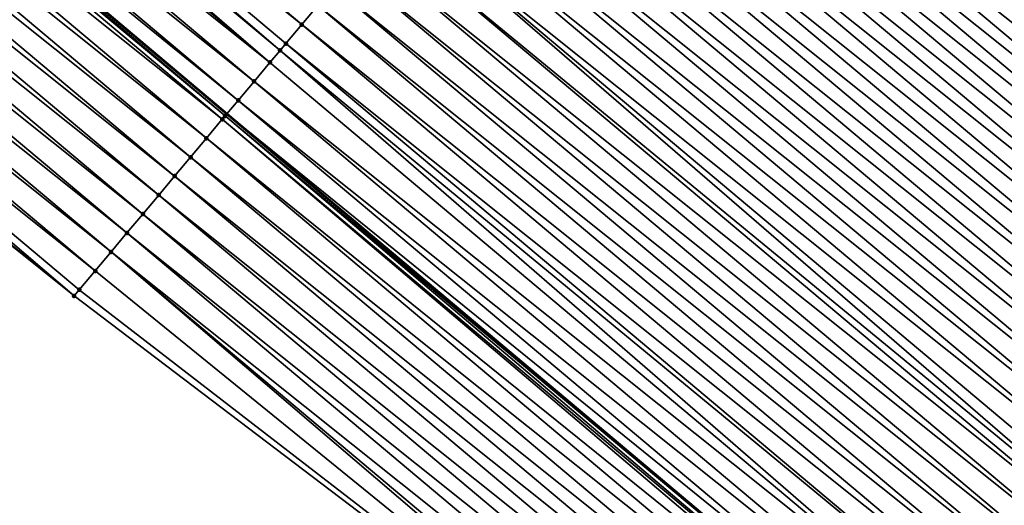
# Model space of a CAD drawing. Header units: feet. Extents: x 2007189 to 2022806, y 818621 to 837694.
# Tile 348 of 680: x 2015750 to 2015770, y 819956 to 819966. Entities that reach past the tile are written whole.
import ezdxf

# ---------------------------------------------------------------- set-up
doc = ezdxf.new("R2010")
doc.units = ezdxf.units.FT
doc.header["$MEASUREMENT"] = 0
for name, color, linetype, lineweight in [('EP_Travel Lane', 172, 'Continuous', 53), ('Road Shots', 141, 'Continuous', 100), ('Road X-Section', 40, 'Continuous', 13)]:
    doc.layers.add(name, color=color, linetype=linetype, lineweight=lineweight)
doc.layers.add('I-77-MM17-21_SB-Surface-Border', color=7, linetype='Continuous')
doc.layers.add('I-77-MM17-21_SB-Surface-TIN', color=7, linetype='Continuous')

msp = doc.modelspace()

# ---------------------------------------------------------------- linework, layer by layer
at = {"layer": 'EP_Travel Lane'}
msp.add_polyline3d([(2015616.509401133, 820079.5113178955, 256.3905773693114), (2015631.817988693, 820066.6224757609, 256.5883754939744), (2015647.120405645, 820053.7461378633, 256.7812775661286), (2015662.422863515, 820040.8697655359, 256.96939039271), (2015677.725113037, 820027.9935685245, 257.1818765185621), (2015693.027377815, 820015.1173586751, 257.3925764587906), (2015708.329506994, 820002.2412629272, 257.6191372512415), (2015723.631752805, 819989.365069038, 257.8320541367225), (2015738.934143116, 819976.4887535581, 258.0280735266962), (2015754.236621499, 819963.6123639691, 258.2137873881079), (2015769.538906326, 819950.7361372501, 258.4221407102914), (2015784.847501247, 819937.8619634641, 258.6227555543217), (2015800.165099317, 819925.0043269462, 258.8524753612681), (2015815.482357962, 819912.1469753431, 259.1176857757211)], dxfattribs=at)
at = {"layer": 'I-77-MM17-21_SB-Surface-Border', "color": 3, "linetype": 'Continuous', "lineweight": -3}
msp.add_polyline3d([(2015813.555729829, 819909.8493931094, 258.9968771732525), (2015798.68711123, 819923.2419134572, 258.76738464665), (2015783.23056105, 819935.9333462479, 258.5033208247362), (2015767.096535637, 819947.825096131, 258.2365164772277), (2015751.146175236, 819959.9284926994, 257.9562114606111), (2015735.540626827, 819972.4443704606, 257.7886094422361), (2015720.114483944, 819985.1737732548, 257.6169702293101), (2015704.842675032, 819998.0864528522, 257.4183533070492), (2015689.673368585, 820011.1208678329, 257.2024014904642), (2015674.465179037, 820024.1089330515, 256.9831882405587), (2015659.486838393, 820037.3715526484, 256.8159442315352), (2015644.806277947, 820050.9891924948, 256.6770083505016), (2015630.369082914, 820064.8965031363, 256.533861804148), (2015614.798969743, 820077.4792248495, 256.3346439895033)], dxfattribs=at)
at = {"layer": 'I-77-MM17-21_SB-Surface-TIN', "color": 128, "linetype": 'Continuous', "lineweight": -3}
for points in [[(2015755.750363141, 819965.4151981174, 258.2492941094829), (2015740.436452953, 819978.2778553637, 258.0565594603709), (2015740.114897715, 819977.894968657, 258.0535502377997)], [(2015755.750363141, 819965.4151981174, 258.2492941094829), (2015756.07190558, 819965.7980955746, 258.2537994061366), (2015740.436452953, 819978.2778553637, 258.0565594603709)], [(2015781.674919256, 819965.1883707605, 258.6204567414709), (2015766.361317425, 819978.0507690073, 258.3916789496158), (2015766.039785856, 819977.6678624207, 258.385903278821)], [(2015781.674919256, 819965.1883707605, 258.6204567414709), (2015781.996451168, 819965.571277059, 258.6261923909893), (2015766.361317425, 819978.0507690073, 258.3916789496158)], [(2015755.310552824, 819964.8914647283, 258.243085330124), (2015740.114897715, 819977.894968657, 258.0535502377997), (2015739.945992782, 819977.6938486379, 258.0520157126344)], [(2015755.310552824, 819964.8914647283, 258.243085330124), (2015755.428819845, 819965.0323013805, 258.2448890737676), (2015740.114897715, 819977.894968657, 258.0535502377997)], [(2015755.428819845, 819965.0323013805, 258.2448890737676), (2015755.750363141, 819965.4151981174, 258.2492941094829), (2015740.114897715, 819977.894968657, 258.0535502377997)], [(2015755.107287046, 819964.6493958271, 258.2392571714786), (2015739.945992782, 819977.6938486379, 258.0520157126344), (2015739.793349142, 819977.5120763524, 258.0497619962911)], [(2015755.107287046, 819964.6493958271, 258.2392571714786), (2015755.310552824, 819964.8914647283, 258.243085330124), (2015739.945992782, 819977.6938486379, 258.0520157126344)], [(2015781.353395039, 819964.8054579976, 258.6138215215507), (2015766.039785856, 819977.6678624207, 258.385903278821), (2015765.718230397, 819977.2849758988, 258.3829197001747)], [(2015781.353395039, 819964.8054579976, 258.6138215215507), (2015781.674919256, 819965.1883707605, 258.6204567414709), (2015766.039785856, 819977.6678624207, 258.385903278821)], [(2015755.107287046, 819964.6493958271, 258.2392571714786), (2015739.793349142, 819977.5120763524, 258.0497619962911), (2015739.471830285, 819977.1291590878, 258.0425004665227)], [(2015754.785779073, 819964.2664694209, 258.230723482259), (2015739.471830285, 819977.1291590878, 258.0425004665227), (2015739.150319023, 819976.7462354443, 258.0343513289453)], [(2015754.785779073, 819964.2664694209, 258.230723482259), (2015755.107287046, 819964.6493958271, 258.2392571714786), (2015739.471830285, 819977.1291590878, 258.0425004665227)], [(2015781.03186261, 819964.4225521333, 258.6081462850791), (2015765.718230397, 819977.2849758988, 258.3829197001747), (2015765.396670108, 819976.902093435, 258.3805008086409)], [(2015781.03186261, 819964.4225521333, 258.6081462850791), (2015781.353395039, 819964.8054579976, 258.6138215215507), (2015765.718230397, 819977.2849758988, 258.3829197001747)], [(2015754.46427154, 819963.883542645, 258.222138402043), (2015739.150319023, 819976.7462354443, 258.0343513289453), (2015738.934143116, 819976.4887535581, 258.0280735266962)], [(2015754.46427154, 819963.883542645, 258.222138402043), (2015754.785779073, 819964.2664694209, 258.230723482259), (2015739.150319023, 819976.7462354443, 258.0343513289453)], [(2015780.710321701, 819964.0396533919, 258.6034621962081), (2015765.396670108, 819976.902093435, 258.3805008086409), (2015765.075121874, 819976.5192008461, 258.3766729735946)], [(2015780.710321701, 819964.0396533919, 258.6034621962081), (2015781.03186261, 819964.4225521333, 258.6081462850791), (2015765.396670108, 819976.902093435, 258.3805008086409)], [(2015754.142796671, 819963.5005884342, 258.2097355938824), (2015738.82881792, 819976.3633032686, 258.0250148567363), (2015738.507293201, 819975.9803909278, 258.0184385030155)], [(2015754.198941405, 819963.5674791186, 258.2124051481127), (2015738.934143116, 819976.4887535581, 258.0280735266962), (2015738.82881792, 819976.3633032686, 258.0250148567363)], [(2015754.142796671, 819963.5005884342, 258.2097355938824), (2015754.198941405, 819963.5674791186, 258.2124051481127), (2015738.82881792, 819976.3633032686, 258.0250148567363)], [(2015754.46427154, 819963.883542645, 258.222138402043), (2015738.934143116, 819976.4887535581, 258.0280735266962), (2015754.236621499, 819963.6123639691, 258.2137873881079)], [(2015754.198941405, 819963.5674791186, 258.2124051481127), (2015754.236621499, 819963.6123639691, 258.2137873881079), (2015738.934143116, 819976.4887535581, 258.0280735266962)], [(2015780.388778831, 819963.6567562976, 258.5990073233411), (2015765.075121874, 819976.5192008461, 258.3766729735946), (2015764.753590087, 819976.1362944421, 258.3709227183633)], [(2015780.388778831, 819963.6567562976, 258.5990073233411), (2015780.710321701, 819964.0396533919, 258.6034621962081), (2015765.075121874, 819976.5192008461, 258.3766729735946)], [(2015780.06723773, 819963.2738577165, 258.5943455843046), (2015764.753590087, 819976.1362944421, 258.3709227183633), (2015764.432055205, 819975.7533906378, 258.3655341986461)], [(2015780.06723773, 819963.2738577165, 258.5943455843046), (2015780.388778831, 819963.6567562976, 258.5990073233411), (2015764.753590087, 819976.1362944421, 258.3709227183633)], [(2015753.821364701, 819963.1175981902, 258.192318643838), (2015738.507293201, 819975.9803909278, 258.0184385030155), (2015738.185900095, 819975.5973680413, 257.9964792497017)], [(2015753.821364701, 819963.1175981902, 258.192318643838), (2015754.142796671, 819963.5005884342, 258.2097355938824), (2015738.507293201, 819975.9803909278, 258.0184385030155)], [(2015779.745696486, 819962.8909592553, 258.5897005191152), (2015764.432055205, 819975.7533906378, 258.3655341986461), (2015764.110506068, 819975.3704988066, 258.3618118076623)], [(2015779.745696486, 819962.8909592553, 258.5897005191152), (2015780.06723773, 819963.2738577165, 258.5943455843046), (2015764.432055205, 819975.7533906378, 258.3655341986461)], [(2015753.499988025, 819962.7345615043, 258.1684390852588), (2015738.185900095, 819975.5973680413, 257.9964792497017), (2015737.864553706, 819975.2143059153, 257.9690596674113)], [(2015753.499988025, 819962.7345615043, 258.1684390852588), (2015753.821364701, 819963.1175981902, 258.192318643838), (2015738.185900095, 819975.5973680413, 257.9964792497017)], [(2015779.424155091, 819962.5080609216, 258.585073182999), (2015764.110506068, 819975.3704988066, 258.3618118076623), (2015763.788951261, 819974.9876117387, 258.3587522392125)], [(2015779.424155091, 819962.5080609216, 258.585073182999), (2015779.745696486, 819962.8909592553, 258.5897005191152), (2015764.110506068, 819975.3704988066, 258.3618118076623)], [(2015753.178659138, 819962.351484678, 258.1389738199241), (2015737.864553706, 819975.2143059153, 257.9690596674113), (2015737.543215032, 819974.8312373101, 257.9407384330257)], [(2015753.178659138, 819962.351484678, 258.1389738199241), (2015753.499988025, 819962.7345615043, 258.1684390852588), (2015737.864553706, 819975.2143059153, 257.9690596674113)], [(2015779.102615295, 819962.1251612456, 258.5802590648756), (2015763.788951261, 819974.9876117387, 258.3587522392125), (2015763.467410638, 819974.6047127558, 258.3540346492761)], [(2015779.102615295, 819962.1251612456, 258.5802590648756), (2015779.424155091, 819962.5080609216, 258.585073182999), (2015763.788951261, 819974.9876117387, 258.3587522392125)], [(2015752.857350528, 819961.9683908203, 258.1071385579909), (2015737.543215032, 819974.8312373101, 257.9407384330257), (2015737.221871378, 819974.4481728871, 257.9129991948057)], [(2015752.857350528, 819961.9683908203, 258.1071385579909), (2015753.178659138, 819962.351484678, 258.1389738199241), (2015737.543215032, 819974.8312373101, 257.9407384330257)], [(2015778.78107646, 819961.742260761, 258.5753324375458), (2015763.467410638, 819974.6047127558, 258.3540346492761), (2015763.145859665, 819974.2218224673, 258.3505269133)], [(2015778.78107646, 819961.742260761, 258.5753324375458), (2015779.102615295, 819962.1251612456, 258.5802590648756), (2015763.467410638, 819974.6047127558, 258.3540346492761)], [(2015752.536037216, 819961.5853009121, 258.0758528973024), (2015737.221871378, 819974.4481728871, 257.9129991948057), (2015736.900515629, 819974.0651186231, 257.886673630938)], [(2015752.536037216, 819961.5853009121, 258.0758528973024), (2015752.857350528, 819961.9683908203, 258.1071385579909), (2015737.221871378, 819974.4481728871, 257.9129991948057)], [(2015778.459536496, 819961.3593612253, 258.5705378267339), (2015763.145859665, 819974.2218224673, 258.3505269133), (2015762.824316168, 819973.8389258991, 258.3461453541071)], [(2015778.459536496, 819961.3593612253, 258.5705378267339), (2015778.78107646, 819961.742260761, 258.5753324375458), (2015763.145859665, 819974.2218224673, 258.3505269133)], [(2015752.214705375, 819961.2022265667, 258.0467328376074), (2015736.900515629, 819974.0651186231, 257.886673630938), (2015736.579145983, 819973.6820760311, 257.8619722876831)], [(2015752.214705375, 819961.2022265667, 258.0467328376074), (2015752.536037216, 819961.5853009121, 258.0758528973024), (2015736.900515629, 819974.0651186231, 257.886673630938)], [(2015778.138000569, 819960.9764582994, 258.5652714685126), (2015762.824316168, 819973.8389258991, 258.3461453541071), (2015762.502793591, 819973.4560117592, 258.3393185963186)], [(2015778.138000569, 819960.9764582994, 258.5652714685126), (2015778.459536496, 819961.3593612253, 258.5705378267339), (2015762.824316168, 819973.8389258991, 258.3461453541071)], [(2015751.893362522, 819960.8191614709, 258.0188999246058), (2015736.579145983, 819973.6820760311, 257.8619722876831), (2015736.257767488, 819973.2990408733, 257.8383054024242)], [(2015751.893362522, 819960.8191614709, 258.0188999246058), (2015752.214705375, 819961.2022265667, 258.0467328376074), (2015736.579145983, 819973.6820760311, 257.8619722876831)], [(2015777.816476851, 819960.5935451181, 258.5585780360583), (2015762.502793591, 819973.4560117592, 258.3393185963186), (2015762.181316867, 819973.0730588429, 258.3271174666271)], [(2015777.816476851, 819960.5935451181, 258.5585780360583), (2015778.138000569, 819960.9764582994, 258.5652714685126), (2015762.502793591, 819973.4560117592, 258.3393185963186)], [(2015751.572015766, 819960.4360996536, 257.991523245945), (2015736.257767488, 819973.2990408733, 257.8383054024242), (2015735.936378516, 819972.9160145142, 257.8158629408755)], [(2015751.572015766, 819960.4360996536, 257.991523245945), (2015751.893362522, 819960.8191614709, 258.0188999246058), (2015736.257767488, 819973.2990408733, 257.8383054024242)], [(2015761.859824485, 819972.6901196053, 258.3167767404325), (2015777.494960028, 819960.2106258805, 258.5510634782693), (2015762.181316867, 819973.0730588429, 258.3271174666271)], [(2015777.816476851, 819960.5935451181, 258.5585780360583), (2015762.181316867, 819973.0730588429, 258.3271174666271), (2015777.494960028, 819960.2106258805, 258.5510634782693)], [(2015751.146175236, 819959.9284926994, 257.9562114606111), (2015735.936378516, 819972.9160145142, 257.8158629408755), (2015735.614987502, 819972.5329898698, 257.7936590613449)], [(2015751.250662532, 819960.0530432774, 257.9649036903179), (2015735.936378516, 819972.9160145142, 257.8158629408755), (2015751.146175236, 819959.9284926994, 257.9562114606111)], [(2015751.250662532, 819960.0530432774, 257.9649036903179), (2015751.572015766, 819960.4360996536, 257.991523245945), (2015735.936378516, 819972.9160145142, 257.8158629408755)], [(2015777.173445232, 819959.8277054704, 258.5433424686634), (2015761.859824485, 819972.6901196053, 258.3167767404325), (2015761.538247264, 819972.307251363, 258.3163368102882)], [(2015777.173445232, 819959.8277054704, 258.5433424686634), (2015777.494960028, 819960.2106258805, 258.5510634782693), (2015761.859824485, 819972.6901196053, 258.3167767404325)], [(2015751.146175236, 819959.9284926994, 257.9562114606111), (2015735.614987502, 819972.5329898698, 257.7936590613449), (2015735.540626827, 819972.4443704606, 257.7886094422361)], [(2015776.851914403, 819959.4447982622, 258.5374802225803), (2015761.538247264, 819972.307251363, 258.3163368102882), (2015761.216684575, 819971.9243709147, 258.3141983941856)], [(2015776.851914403, 819959.4447982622, 258.5374802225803), (2015777.173445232, 819959.8277054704, 258.5433424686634), (2015761.538247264, 819972.307251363, 258.3163368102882)], [(2015776.530369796, 819959.0619026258, 258.5332282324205), (2015761.216684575, 819971.9243709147, 258.3141983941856), (2015760.895137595, 819971.5414772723, 258.3102239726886)], [(2015776.530369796, 819959.0619026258, 258.5332282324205), (2015776.851914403, 819959.4447982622, 258.5374802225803), (2015761.216684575, 819971.9243709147, 258.3141983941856)], [(2015776.208822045, 819958.6790096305, 258.5293437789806), (2015760.895137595, 819971.5414772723, 258.3102239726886), (2015760.573589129, 819971.1585848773, 258.3064230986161)], [(2015776.208822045, 819958.6790096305, 258.5293437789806), (2015776.530369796, 819959.0619026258, 258.5332282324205), (2015760.895137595, 819971.5414772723, 258.3102239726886)], [(2015775.88727739, 819958.2961140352, 258.5250975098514), (2015760.573589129, 819971.1585848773, 258.3064230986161), (2015760.25203863, 819970.7756941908, 258.3028600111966)], [(2015775.88727739, 819958.2961140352, 258.5250975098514), (2015776.208822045, 819958.6790096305, 258.5293437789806), (2015760.573589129, 819971.1585848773, 258.3064230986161)], [(2015775.565729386, 819957.9132212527, 258.5212426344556), (2015760.25203863, 819970.7756941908, 258.3028600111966), (2015759.930486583, 819970.3928048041, 258.2994777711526)], [(2015775.565729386, 819957.9132212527, 258.5212426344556), (2015775.88727739, 819958.2961140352, 258.5250975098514), (2015760.25203863, 819970.7756941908, 258.3028600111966)], [(2015775.244180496, 819957.5303292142, 258.5174912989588), (2015759.930486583, 819970.3928048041, 258.2994777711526), (2015759.60893194, 819970.0099175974, 258.2963989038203)], [(2015775.244180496, 819957.5303292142, 258.5174912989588), (2015775.565729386, 819957.9132212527, 258.5212426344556), (2015759.930486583, 819970.3928048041, 258.2994777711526)], [(2015774.922633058, 819957.1474359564, 258.5135703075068), (2015759.60893194, 819970.0099175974, 258.2963989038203), (2015759.287384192, 819969.6270245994, 258.2925141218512)], [(2015774.922633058, 819957.1474359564, 258.5135703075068), (2015775.244180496, 819957.5303292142, 258.5174912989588), (2015759.60893194, 819970.0099175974, 258.2963989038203)], [(2015774.601088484, 819956.7645402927, 258.509314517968), (2015759.287384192, 819969.6270245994, 258.2925141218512), (2015758.965829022, 819969.2441378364, 258.2894969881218)], [(2015774.601088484, 819956.7645402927, 258.509314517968), (2015774.922633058, 819957.1474359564, 258.5135703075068), (2015759.287384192, 819969.6270245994, 258.2925141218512)], [(2015774.279543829, 819956.3816446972, 258.5050682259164), (2015758.965829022, 819969.2441378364, 258.2894969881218), (2015758.644272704, 819968.861252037, 258.2866139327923)], [(2015774.279543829, 819956.3816446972, 258.5050682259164), (2015774.601088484, 819956.7645402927, 258.509314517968), (2015758.965829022, 819969.2441378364, 258.2894969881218)], [(2015773.957993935, 819955.9987535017, 258.5014342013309), (2015758.644272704, 819968.861252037, 258.2866139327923), (2015758.322717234, 819968.478365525, 258.2836317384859)], [(2015773.957993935, 819955.9987535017, 258.5014342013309), (2015774.279543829, 819956.3816446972, 258.5050682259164), (2015758.644272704, 819968.861252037, 258.2866139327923)], [(2015773.636442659, 819955.6158634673, 258.4979617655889), (2015758.322717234, 819968.478365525, 258.2836317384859), (2015758.001164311, 819968.0954768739, 258.2803518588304)], [(2015773.636442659, 819955.6158634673, 258.4979617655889), (2015773.957993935, 819955.9987535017, 258.5014342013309), (2015758.322717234, 819968.478365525, 258.2836317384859)], [(2015773.314895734, 819955.2329697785, 258.4939807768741), (2015758.001164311, 819968.0954768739, 258.2803518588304), (2015757.679619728, 819967.7125812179, 258.2760972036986)], [(2015773.314895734, 819955.2329697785, 258.4939807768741), (2015773.636442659, 819955.6158634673, 258.4979617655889), (2015758.001164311, 819968.0954768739, 258.2803518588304)], [(2015772.80885931, 819954.6303694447, 258.4866181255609), (2015757.679619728, 819967.7125812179, 258.2760972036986), (2015757.358080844, 819967.3296807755, 258.2711765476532)], [(2015772.80885931, 819954.6303694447, 258.4866181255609), (2015772.993354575, 819954.8500712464, 258.4893258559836), (2015757.679619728, 819967.7125812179, 258.2760972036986)], [(2015772.993354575, 819954.8500712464, 258.4893258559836), (2015773.314895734, 819955.2329697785, 258.4939807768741), (2015757.679619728, 819967.7125812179, 258.2760972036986)], [(2015772.671815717, 819954.4671707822, 258.4844020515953), (2015757.358080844, 819967.3296807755, 258.2711765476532), (2015757.036535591, 819966.9467856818, 258.2670001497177)], [(2015772.671815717, 819954.4671707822, 258.4844020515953), (2015772.80885931, 819954.6303694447, 258.4866181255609), (2015757.358080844, 819967.3296807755, 258.2711765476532)], [(2015772.350279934, 819954.0842677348, 258.4791187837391), (2015757.036535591, 819966.9467856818, 258.2670001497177), (2015756.714989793, 819966.5638910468, 258.2628875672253)], [(2015772.350279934, 819954.0842677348, 258.4791187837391), (2015772.671815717, 819954.4671707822, 258.4844020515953), (2015757.036535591, 819966.9467856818, 258.2670001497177)], [(2015772.028748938, 819953.7013606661, 258.4732759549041), (2015756.714989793, 819966.5638910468, 258.2628875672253), (2015756.393446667, 819966.1809941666, 258.2584625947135)], [(2015772.028748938, 819953.7013606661, 258.4732759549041), (2015772.350279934, 819954.0842677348, 258.4791187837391), (2015756.714989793, 819966.5638910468, 258.2628875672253)], [(2015771.707226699, 819953.3184462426, 258.4664096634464), (2015756.393446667, 819966.1809941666, 258.2584625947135), (2015756.07190558, 819965.7980955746, 258.2537994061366)], [(2015771.707226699, 819953.3184462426, 258.4664096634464), (2015772.028748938, 819953.7013606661, 258.4732759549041), (2015756.393446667, 819966.1809941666, 258.2584625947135)], [(2015771.38570172, 819952.9355341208, 258.45986365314), (2015756.07190558, 819965.7980955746, 258.2537994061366), (2015755.750363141, 819965.4151981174, 258.2492941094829)], [(2015771.38570172, 819952.9355341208, 258.45986365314), (2015771.707226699, 819953.3184462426, 258.4664096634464), (2015756.07190558, 819965.7980955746, 258.2537994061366)], [(2015771.064165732, 819952.5526312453, 258.4546043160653), (2015755.750363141, 819965.4151981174, 258.2492941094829), (2015755.428819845, 819965.0323013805, 258.2448890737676)], [(2015771.064165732, 819952.5526312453, 258.4546043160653), (2015771.38570172, 819952.9355341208, 258.45986365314), (2015755.750363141, 819965.4151981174, 258.2492941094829)], [(2015770.742620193, 819952.1697363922, 258.4504613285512), (2015755.428819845, 819965.0323013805, 258.2448890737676), (2015755.310552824, 819964.8914647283, 258.243085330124)], [(2015770.742620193, 819952.1697363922, 258.4504613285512), (2015771.064165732, 819952.5526312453, 258.4546043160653), (2015755.428819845, 819965.0323013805, 258.2448890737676)], [(2015770.421085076, 819951.786832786, 258.4451003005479), (2015755.310552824, 819964.8914647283, 258.243085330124), (2015755.107287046, 819964.6493958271, 258.2392571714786)], [(2015770.421085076, 819951.786832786, 258.4451003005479), (2015770.742620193, 819952.1697363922, 258.4504613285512), (2015755.310552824, 819964.8914647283, 258.243085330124)], [(2015770.421085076, 819951.786832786, 258.4451003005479), (2015755.107287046, 819964.6493958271, 258.2392571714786), (2015754.785779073, 819964.2664694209, 258.230723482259)], [(2015770.099569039, 819951.403913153, 258.43750906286), (2015754.785779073, 819964.2664694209, 258.230723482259), (2015754.46427154, 819963.883542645, 258.222138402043)], [(2015770.099569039, 819951.403913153, 258.43750906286), (2015770.421085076, 819951.786832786, 258.4451003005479), (2015754.785779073, 819964.2664694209, 258.230723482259)], [(2015769.77806075, 819951.0209870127, 258.4290123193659), (2015754.46427154, 819963.883542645, 258.222138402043), (2015754.236621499, 819963.6123639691, 258.2137873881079)], [(2015769.77806075, 819951.0209870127, 258.4290123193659), (2015770.099569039, 819951.403913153, 258.43750906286), (2015754.46427154, 819963.883542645, 258.222138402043)], [(2015754.198941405, 819963.5674791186, 258.2124051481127), (2015769.538906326, 819950.7361372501, 258.4221407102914), (2015754.236621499, 819963.6123639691, 258.2137873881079)], [(2015769.77806075, 819951.0209870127, 258.4290123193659), (2015754.236621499, 819963.6123639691, 258.2137873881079), (2015769.538906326, 819950.7361372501, 258.4221407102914)], [(2015769.391012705, 819950.5599817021, 258.4176708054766), (2015754.142796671, 819963.5005884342, 258.2097355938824), (2015753.821364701, 819963.1175981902, 258.192318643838)], [(2015769.4565588, 819950.6380555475, 258.4197746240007), (2015754.198941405, 819963.5674791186, 258.2124051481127), (2015754.142796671, 819963.5005884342, 258.2097355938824)], [(2015769.391012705, 819950.5599817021, 258.4176708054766), (2015769.4565588, 819950.6380555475, 258.4197746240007), (2015754.142796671, 819963.5005884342, 258.2097355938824)], [(2015769.4565588, 819950.6380555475, 258.4197746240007), (2015769.538906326, 819950.7361372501, 258.4221407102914), (2015754.198941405, 819963.5674791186, 258.2124051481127)], [(2015769.135092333, 819950.2550942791, 258.4063896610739), (2015753.821364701, 819963.1175981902, 258.192318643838), (2015753.499988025, 819962.7345615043, 258.1684390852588)], [(2015769.135092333, 819950.2550942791, 258.4063896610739), (2015769.391012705, 819950.5599817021, 258.4176708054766), (2015753.821364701, 819963.1175981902, 258.192318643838)], [(2015768.813692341, 819949.8720771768, 258.3852351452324), (2015753.499988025, 819962.7345615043, 258.1684390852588), (2015753.178659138, 819962.351484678, 258.1389738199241)], [(2015768.813692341, 819949.8720771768, 258.3852351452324), (2015769.135092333, 819950.2550942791, 258.4063896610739), (2015753.499988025, 819962.7345615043, 258.1684390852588)], [(2015768.49233505, 819949.4890242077, 258.3590896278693), (2015753.178659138, 819962.351484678, 258.1389738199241), (2015752.857350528, 819961.9683908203, 258.1071385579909)], [(2015768.49233505, 819949.4890242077, 258.3590896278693), (2015768.813692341, 819949.8720771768, 258.3852351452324), (2015753.178659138, 819962.351484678, 258.1389738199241)], [(2015768.170999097, 819949.1059533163, 258.3304501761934), (2015752.857350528, 819961.9683908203, 258.1071385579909), (2015752.536037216, 819961.5853009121, 258.0758528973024)], [(2015768.170999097, 819949.1059533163, 258.3304501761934), (2015768.49233505, 819949.4890242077, 258.3590896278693), (2015752.857350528, 819961.9683908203, 258.1071385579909)], [(2015767.849663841, 819948.7228818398, 258.3017292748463), (2015752.536037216, 819961.5853009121, 258.0758528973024), (2015752.214705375, 819961.2022265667, 258.0467328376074)], [(2015767.849663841, 819948.7228818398, 258.3017292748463), (2015768.170999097, 819949.1059533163, 258.3304501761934), (2015752.536037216, 819961.5853009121, 258.0758528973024)], [(2015767.528324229, 819948.3398140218, 258.2735174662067), (2015752.214705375, 819961.2022265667, 258.0467328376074), (2015751.893362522, 819960.8191614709, 258.0188999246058)], [(2015767.528324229, 819948.3398140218, 258.2735174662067), (2015767.849663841, 819948.7228818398, 258.3017292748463), (2015752.214705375, 819961.2022265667, 258.0467328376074)], [(2015767.096535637, 819947.825096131, 258.2365164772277), (2015751.893362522, 819960.8191614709, 258.0188999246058), (2015751.572015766, 819960.4360996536, 257.991523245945)], [(2015767.206980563, 819947.956749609, 258.2457794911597), (2015751.893362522, 819960.8191614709, 258.0188999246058), (2015767.096535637, 819947.825096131, 258.2365164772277)], [(2015767.206980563, 819947.956749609, 258.2457794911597), (2015767.528324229, 819948.3398140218, 258.2735174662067), (2015751.893362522, 819960.8191614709, 258.0188999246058)], [(2015767.096535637, 819947.825096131, 258.2365164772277), (2015751.572015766, 819960.4360996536, 257.991523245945), (2015751.250662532, 819960.0530432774, 257.9649036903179)], [(2015767.096535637, 819947.825096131, 258.2365164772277), (2015751.250662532, 819960.0530432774, 257.9649036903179), (2015751.146175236, 819959.9284926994, 257.9562114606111)]]:
    msp.add_3dface(points, dxfattribs=at)
at = {"layer": 'Road Shots', "lineweight": 100}
for p in [(2015755.750363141, 819965.4151981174, 258.2492941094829), (2015755.428819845, 819965.0323013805, 258.2448890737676), (2015755.310552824, 819964.8914647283, 258.243085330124), (2015755.107287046, 819964.6493958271, 258.2392571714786), (2015754.785779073, 819964.2664694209, 258.230723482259), (2015754.46427154, 819963.883542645, 258.222138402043), (2015754.142796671, 819963.5005884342, 258.2097355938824), (2015754.198941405, 819963.5674791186, 258.2124051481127), (2015753.821364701, 819963.1175981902, 258.192318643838), (2015753.499988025, 819962.7345615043, 258.1684390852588), (2015753.178659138, 819962.351484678, 258.1389738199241), (2015752.857350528, 819961.9683908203, 258.1071385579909), (2015752.536037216, 819961.5853009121, 258.0758528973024), (2015752.214705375, 819961.2022265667, 258.0467328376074), (2015751.893362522, 819960.8191614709, 258.0188999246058), (2015751.572015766, 819960.4360996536, 257.991523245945), (2015751.250662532, 819960.0530432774, 257.9649036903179), (2015751.146175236, 819959.9284926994, 257.9562114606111)]:
    msp.add_point(p, dxfattribs=at)
at = {"layer": 'Road X-Section', "extrusion": (0.7656823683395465, -0.6431218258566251, 0.01117264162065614), "elevation": 1016093.867297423, "flags": 128}
msp.add_lwpolyline([(1924354.188505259, -11094.82156612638), (1924353.688505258, -11094.81690954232), (1924353.188505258, -11094.80522991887), (1924352.688505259, -11094.77933232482), (1924352.188505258, -11094.7594444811), (1924351.688505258, -11094.75441477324), (1924351.188505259, -11094.73675402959), (1924350.688505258, -11094.73020797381), (1924350.188505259, -11094.72916143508), (1924349.851930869, -11094.72891579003), (1924349.688505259, -11094.72914939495), (1924349.188505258, -11094.73228335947), (1924348.688505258, -11094.73766544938), (1924348.188505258, -11094.74140078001), (1924347.688505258, -11094.74288271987), (1924347.188505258, -11094.74575338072), (1924346.688505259, -11094.74918816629), (1924346.188505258, -11094.75344242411), (1924345.688505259, -11094.75921845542), (1924345.188505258, -11094.7622022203), (1924344.688505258, -11094.76462126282), (1924344.188505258, -11094.7684493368), (1924343.688505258, -11094.77419995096), (1924343.188505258, -11094.77958880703), (1924342.688505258, -11094.78331143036), (1924342.188505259, -11094.78637118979), (1924341.688505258, -11094.7910890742), (1924341.188505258, -11094.79459702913), (1924340.688505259, -11094.79897886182), (1924340.188505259, -11094.80580604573), (1924339.688505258, -11094.81800793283), (1924339.188505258, -11094.82834930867), (1924338.688505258, -11094.82878926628), (1924338.188505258, -11094.83092781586), (1924337.688505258, -11094.83490248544), (1924337.188505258, -11094.83870359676), (1924336.688505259, -11094.84226690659), (1924336.188505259, -11094.84564935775), (1924335.688505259, -11094.84872841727), (1924335.188505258, -11094.85261344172), (1924334.688505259, -11094.85563076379), (1924334.188505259, -11094.85851399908), (1924333.688505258, -11094.86149637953), (1924333.188505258, -11094.86477646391), (1924332.688505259, -11094.86903138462), (1924332.188505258, -11094.87395234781), (1924331.688505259, -11094.87812900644), (1924331.188505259, -11094.88224184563), (1924330.688505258, -11094.88666709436), (1924330.188505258, -11094.89133057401), (1924329.688505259, -11094.89583615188), (1924329.188505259, -11094.90024146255), (1924329.004597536, -11094.90204531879), (1924328.688505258, -11094.90587371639), (1924328.188505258, -11094.91440793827), (1924327.688505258, -11094.92299355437), (1924327.275835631, -11094.93272741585), (1924327.188505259, -11094.93539713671), (1924326.688505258, -11094.95281517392), (1924326.188505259, -11094.97669622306), (1924325.688505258, -11095.00616332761), (1924325.188505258, -11095.03800057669), (1924324.688505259, -11095.06928819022), (1924324.188505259, -11095.09841006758), (1924323.688505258, -11095.12624471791), (1924323.188505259, -11095.15362310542), (1924322.688505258, -11095.18024432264), (1924322.525930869, -11095.18893709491)], dxfattribs=at)
at = {"layer": 'Road X-Section', "extrusion": (0.7656823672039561, -0.6431218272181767, 0.01117264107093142), "elevation": 1016113.863891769, "flags": 128}
msp.add_lwpolyline([(1924354.190307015, -11094.82039663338), (1924353.690307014, -11094.80439615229), (1924353.190307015, -11094.78372513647), (1924352.690307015, -11094.76075589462), (1924352.190307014, -11094.74140625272), (1924351.690307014, -11094.72679283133), (1924351.190307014, -11094.71846581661), (1924350.91189057, -11094.71753202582), (1924350.690307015, -11094.71778388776), (1924350.190307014, -11094.71876290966), (1924349.690307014, -11094.72012042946), (1924349.190307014, -11094.72267004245), (1924348.690307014, -11094.72571132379), (1924348.190307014, -11094.72890985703), (1924347.690307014, -11094.73285363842), (1924347.190307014, -11094.73743062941), (1924346.690307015, -11094.74178438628), (1924346.190307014, -11094.74752039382), (1924345.690307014, -11094.75415602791), (1924345.190307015, -11094.75983161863), (1924344.690307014, -11094.76451599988), (1924344.190307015, -11094.76897115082), (1924343.690307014, -11094.77363318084), (1924343.190307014, -11094.77827853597), (1924342.690307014, -11094.78290616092), (1924342.190307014, -11094.78772057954), (1924341.690307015, -11094.79264751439), (1924341.190307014, -11094.79744242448), (1924340.690307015, -11094.80270911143), (1924340.190307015, -11094.80940296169), (1924339.690307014, -11094.8169179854), (1924339.190307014, -11094.82463948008), (1924338.690307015, -11094.83050209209), (1924338.190307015, -11094.83475434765), (1924337.690307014, -11094.83863904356), (1924337.190307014, -11094.84288557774), (1924336.690307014, -11094.84674069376), (1924336.190307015, -11094.85049226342), (1924335.690307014, -11094.85441349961), (1924335.190307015, -11094.8586695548), (1924334.690307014, -11094.8629161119), (1924334.190307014, -11094.86655036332), (1924333.690307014, -11094.87002301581), (1924333.190307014, -11094.87400425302), (1924332.690307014, -11094.87865946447), (1924332.40341438, -11094.88136736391), (1924332.190307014, -11094.8835835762), (1924331.690307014, -11094.88886717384), (1924331.190307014, -11094.89471036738), (1924330.690307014, -11094.90157708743), (1924330.190307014, -11094.90812350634), (1924329.690307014, -11094.9133831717), (1924329.190307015, -11094.91752641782), (1924328.690307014, -11094.92288778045), (1924328.190307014, -11094.93047949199), (1924327.690307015, -11094.93897676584), (1924327.190307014, -11094.94821503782), (1924327.088366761, -11094.95031898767), (1924326.690307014, -11094.96160083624), (1924326.190307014, -11094.98275667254), (1924325.690307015, -11095.0089038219), (1924325.190307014, -11095.03754506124), (1924324.690307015, -11095.06626775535), (1924324.190307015, -11095.09448132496), (1924323.690307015, -11095.12222103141), (1924323.518461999, -11095.13148462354)], dxfattribs=at)

doc.saveas('drawing.dxf')
